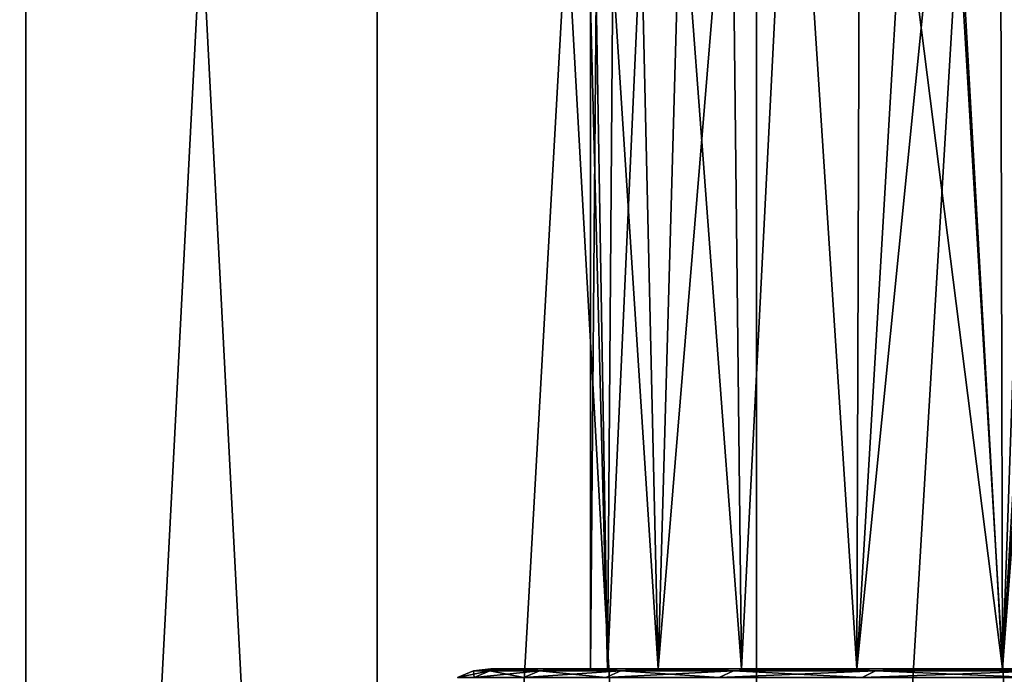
# Model space of a CAD drawing. Header units: metres. Extents: x -109 to 109, y -78 to 121.
# Tile 292 of 656: x -85.22 to -82.26, y 97.41 to 99.38. Entities that reach past the tile are written whole.
import ezdxf

# ---------------------------------------------------------------- set-up
doc = ezdxf.new("R2010")
doc.units = ezdxf.units.M
doc.layers.add('solid_508554_SW0001', color=7, linetype='CONTINUOUS')

msp = doc.modelspace()

# ---------------------------------------------------------------- linework, layer by layer
at = {"layer": 'solid_508554_SW0001'}
for points in [[(-86.160873, 109.825623, -23.301292), (-86.160873, 89.525627, -23.301289), (-85.198685, 89.525627, -22.339108)], [(-86.160873, 109.825623, -23.301292), (-85.198685, 89.525627, -22.339108), (-85.198708, 109.825623, -22.339127)], [(-85.198708, 109.825623, -41.660873), (-85.198685, 89.525627, -41.660892), (-86.160873, 89.525627, -40.698711)], [(-85.198708, 109.825623, -41.660873), (-86.160873, 89.525627, -40.698711), (-86.160873, 109.825623, -40.698708)], [(-85.198708, 109.825623, -22.339127), (-85.198685, 89.525627, -22.339108), (-84.141197, 89.525627, -21.482773)], [(-85.198708, 109.825623, -22.339127), (-84.141197, 89.525627, -21.482773), (-84.141228, 109.825623, -21.482794)], [(-84.141228, 109.825623, -42.517204), (-85.198685, 89.525627, -41.660892), (-85.198708, 109.825623, -41.660873)], [(-84.141228, 109.825623, -42.517204), (-84.141197, 89.525627, -42.517227), (-85.198685, 89.525627, -41.660892)], [(-84.141228, 109.825623, -21.482794), (-84.141197, 89.525627, -21.482773), (-82.999992, 89.525627, -20.741665)], [(-84.141228, 109.825623, -21.482794), (-82.999992, 89.525627, -20.741665), (-83.000015, 109.825623, -20.74168)], [(-83.000015, 109.825623, -43.25832), (-84.141197, 89.525627, -42.517227), (-84.141228, 109.825623, -42.517204)], [(-83.000015, 109.825623, -43.25832), (-82.999992, 89.525627, -43.258335), (-84.141197, 89.525627, -42.517227)], [(-83.000015, 109.825623, -20.74168), (-82.999992, 89.525627, -20.741665), (-81.787567, 89.525627, -20.123905)], [(-83.000015, 109.825623, -20.74168), (-81.787567, 89.525627, -20.123905), (-81.787582, 109.825623, -20.123913)], [(-81.787582, 109.825623, -43.876087), (-82.999992, 89.525627, -43.258335), (-83.000015, 109.825623, -43.25832)], [(-81.787582, 109.825623, -43.876087), (-81.787567, 89.525627, -43.876095), (-82.999992, 89.525627, -43.258335)], [(-81.795601, 103.574562, -27.422165), (-81.739471, 97.425629, -27.358027), (-82.260918, 97.425629, -28.023594)], [(-81.853981, 103.117241, -27.490574), (-81.795601, 103.574562, -27.422165), (-82.260918, 97.425629, -28.023594)], [(-81.952919, 102.649223, -27.610735), (-81.853981, 103.117241, -27.490574), (-82.260918, 97.425629, -28.023594)], [(-82.092957, 102.17057, -27.790623), (-81.952919, 102.649223, -27.610735), (-82.260918, 97.425629, -28.023594)], [(-82.092964, 102.170547, -36.209366), (-82.27047, 101.689331, -35.962536), (-82.260918, 97.425629, -35.976406)], [(-82.270462, 101.689354, -28.037449), (-82.092957, 102.17057, -27.790623), (-82.260918, 97.425629, -28.023594)], [(-82.092964, 102.170547, -36.209366), (-82.260918, 97.425629, -35.976406), (-81.739471, 97.425629, -36.641975)], [(-82.270462, 101.689354, -28.037449), (-82.260918, 97.425629, -28.023594), (-82.698219, 97.425629, -28.747002)], [(-82.474564, 101.2229, -28.352451), (-82.270462, 101.689354, -28.037449), (-82.698219, 97.425629, -28.747002)], [(-82.27047, 101.689331, -35.962536), (-82.474571, 101.22287, -35.64753), (-82.260918, 97.425629, -35.976406)], [(-82.687996, 100.792793, -28.727583), (-82.474564, 101.2229, -28.352451), (-82.698219, 97.425629, -28.747002)], [(-82.474571, 101.22287, -35.64753), (-82.688011, 100.79277, -35.272392), (-82.260918, 97.425629, -35.976406)], [(-82.688011, 100.79277, -35.272392), (-82.892723, 100.416336, -34.851849), (-82.698219, 97.425629, -35.252998)], [(-82.892715, 100.416351, -29.148129), (-82.687996, 100.792793, -28.727583), (-82.698219, 97.425629, -28.747002)], [(-82.688011, 100.79277, -35.272392), (-82.698219, 97.425629, -35.252998), (-82.260918, 97.425629, -35.976406)], [(-82.892723, 100.416336, -34.851849), (-83.075211, 100.102173, -34.401375), (-83.045067, 97.425629, -34.482368)], [(-83.075203, 100.102188, -29.598604), (-82.892715, 100.416351, -29.148129), (-83.045067, 97.425629, -29.51763)], [(-82.892715, 100.416351, -29.148129), (-82.698219, 97.425629, -28.747002), (-83.045067, 97.425629, -29.51763)], [(-82.892723, 100.416336, -34.851849), (-83.045067, 97.425629, -34.482368), (-82.698219, 97.425629, -35.252998)], [(-83.075203, 100.102188, -29.598604), (-83.045067, 97.425629, -29.51763), (-83.296646, 97.425629, -30.325018)], [(-83.227783, 99.851517, -30.066883), (-83.075203, 100.102188, -29.598604), (-83.296646, 97.425629, -30.325018)], [(-83.075211, 100.102173, -34.401375), (-83.227791, 99.851509, -33.933094), (-83.045067, 97.425629, -34.482368)], [(-83.347115, 99.661797, -30.544987), (-83.227783, 99.851517, -30.066883), (-83.296646, 97.425629, -30.325018)], [(-83.227791, 99.851509, -33.933094), (-83.347115, 99.661789, -33.455002), (-83.296646, 97.425629, -33.674984)], [(-83.227791, 99.851509, -33.933094), (-83.296646, 97.425629, -33.674984), (-83.045067, 97.425629, -34.482368)], [(-83.347115, 99.661797, -30.544987), (-83.296646, 97.425629, -30.325018), (-83.448952, 97.425629, -31.156145)], [(-83.432205, 99.529465, -31.028114), (-83.347115, 99.661797, -30.544987), (-83.448952, 97.425629, -31.156145)], [(-83.347115, 99.661789, -33.455002), (-83.432205, 99.529465, -32.971886), (-83.296646, 97.425629, -33.674984)], [(-83.432205, 99.529465, -32.971886), (-83.483078, 99.451424, -32.486492), (-83.448952, 97.425629, -32.843857)], [(-83.483078, 99.451424, -31.513512), (-83.432205, 99.529465, -31.028114), (-83.448952, 97.425629, -31.156145)], [(-83.432205, 99.529465, -32.971886), (-83.448952, 97.425629, -32.843857), (-83.296646, 97.425629, -33.674984)], [(-83.483078, 99.451424, -32.486492), (-83.5, 99.425629, -32), (-83.448952, 97.425629, -32.843857)], [(-83.483078, 99.451424, -31.513512), (-83.5, 97.425629, -32), (-83.5, 99.425629, -32)], [(-83.483078, 99.451424, -31.513512), (-83.448952, 97.425629, -31.156145), (-83.5, 97.425629, -32)], [(-83.5, 99.425629, -32), (-83.5, 97.425629, -32), (-83.448952, 97.425629, -32.843857)], [(-83.851761, 97.418808, -32), (-83.900047, 97.398804, -32), (-83.850006, 97.398804, -32.859093)], [(-83.802055, 97.418808, -31.146513), (-83.900047, 97.398804, -32), (-83.851761, 97.418808, -32)], [(-83.802055, 97.418808, -31.146513), (-83.850006, 97.398804, -31.140907), (-83.900047, 97.398804, -32)], [(-83.851761, 97.418808, -32), (-83.800003, 97.425629, -32), (-83.786926, 97.425629, -31.563313)], [(-83.802055, 97.418808, -32.853489), (-83.800003, 97.425629, -32), (-83.851761, 97.418808, -32)], [(-83.802055, 97.418808, -31.146513), (-83.851761, 97.418808, -32), (-83.786926, 97.425629, -31.563313)], [(-83.802055, 97.418808, -32.853489), (-83.851761, 97.418808, -32), (-83.850006, 97.398804, -32.859093)], [(-83.802055, 97.418808, -32.853489), (-83.850006, 97.398804, -32.859093), (-83.700577, 97.398804, -33.70657)], [(-83.653595, 97.418808, -30.304567), (-83.700577, 97.398804, -30.293432), (-83.850006, 97.398804, -31.140907)], [(-83.802055, 97.418808, -31.146513), (-83.653595, 97.418808, -30.304567), (-83.850006, 97.398804, -31.140907)], [(-83.802055, 97.418808, -32.853489), (-83.74752, 97.425629, -32.873734), (-83.786926, 97.425629, -32.436684)], [(-83.653595, 97.418808, -33.695435), (-83.74752, 97.425629, -32.873734), (-83.802055, 97.418808, -32.853489)], [(-83.802055, 97.418808, -32.853489), (-83.786926, 97.425629, -32.436684), (-83.800003, 97.425629, -32)], [(-83.802055, 97.418808, -31.146513), (-83.786926, 97.425629, -31.563313), (-83.74752, 97.425629, -31.126261)], [(-83.802055, 97.418808, -31.146513), (-83.74752, 97.425629, -31.126261), (-83.681664, 97.425629, -30.690933)], [(-83.802055, 97.418808, -31.146513), (-83.681664, 97.425629, -30.690933), (-83.653595, 97.418808, -30.304567)], [(-83.653595, 97.418808, -33.695435), (-83.802055, 97.418808, -32.853489), (-83.700577, 97.398804, -33.70657)], [(-83.800003, 97.425629, -32), (-83.786926, 97.425629, -32.436684), (-83.5, 97.425629, -32)], [(-83.448952, 97.425629, -31.156145), (-83.800003, 97.425629, -32), (-83.5, 97.425629, -32)], [(-83.448952, 97.425629, -31.156145), (-83.786926, 97.425629, -31.563313), (-83.800003, 97.425629, -32)], [(-83.786926, 97.425629, -32.436684), (-83.448952, 97.425629, -32.843857), (-83.5, 97.425629, -32)], [(-83.786926, 97.425629, -32.436684), (-83.74752, 97.425629, -32.873734), (-83.448952, 97.425629, -32.843857)], [(-83.448952, 97.425629, -31.156145), (-83.74752, 97.425629, -31.126261), (-83.786926, 97.425629, -31.563313)], [(-83.74752, 97.425629, -32.873734), (-83.681664, 97.425629, -33.309059), (-83.448952, 97.425629, -32.843857)], [(-83.653595, 97.418808, -33.695435), (-83.681664, 97.425629, -33.309059), (-83.74752, 97.425629, -32.873734)], [(-83.296646, 97.425629, -30.325018), (-83.681664, 97.425629, -30.690933), (-83.74752, 97.425629, -31.126261)], [(-83.448952, 97.425629, -31.156145), (-83.296646, 97.425629, -30.325018), (-83.74752, 97.425629, -31.126261)], [(-83.653595, 97.418808, -33.695435), (-83.700577, 97.398804, -33.70657), (-83.453766, 97.398804, -34.530964)], [(-83.408401, 97.418808, -29.485548), (-83.453766, 97.398804, -29.469036), (-83.700577, 97.398804, -30.293432)], [(-83.653595, 97.418808, -30.304567), (-83.408401, 97.418808, -29.485548), (-83.700577, 97.398804, -30.293432)], [(-83.681664, 97.425629, -33.309059), (-83.296646, 97.425629, -33.674984), (-83.448952, 97.425629, -32.843857)], [(-83.681664, 97.425629, -33.309059), (-83.589462, 97.425629, -33.74054), (-83.296646, 97.425629, -33.674984)], [(-83.653595, 97.418808, -33.695435), (-83.589462, 97.425629, -33.74054), (-83.681664, 97.425629, -33.309059)], [(-83.296646, 97.425629, -30.325018), (-83.589462, 97.425629, -30.259453), (-83.681664, 97.425629, -30.690933)], [(-83.653595, 97.418808, -30.304567), (-83.681664, 97.425629, -30.690933), (-83.589462, 97.425629, -30.259453)], [(-83.408401, 97.418808, -34.51445), (-83.589462, 97.425629, -33.74054), (-83.653595, 97.418808, -33.695435)], [(-83.653595, 97.418808, -30.304567), (-83.589462, 97.425629, -30.259453), (-83.471237, 97.425629, -29.833927)], [(-83.653595, 97.418808, -30.304567), (-83.471237, 97.425629, -29.833927), (-83.408401, 97.418808, -29.485548)], [(-83.408401, 97.418808, -34.51445), (-83.653595, 97.418808, -33.695435), (-83.453766, 97.398804, -34.530964)], [(-83.589462, 97.425629, -33.74054), (-83.471237, 97.425629, -34.166065), (-83.296646, 97.425629, -33.674984)], [(-83.408401, 97.418808, -34.51445), (-83.471237, 97.425629, -34.166065), (-83.589462, 97.425629, -33.74054)], [(-83.045067, 97.425629, -29.51763), (-83.471237, 97.425629, -29.833927), (-83.589462, 97.425629, -30.259453)], [(-83.296646, 97.425629, -30.325018), (-83.045067, 97.425629, -29.51763), (-83.589462, 97.425629, -30.259453)], [(-83.471237, 97.425629, -34.166065), (-83.045067, 97.425629, -34.482368), (-83.296646, 97.425629, -33.674984)], [(-83.471237, 97.425629, -34.166065), (-83.327522, 97.425629, -34.58358), (-83.045067, 97.425629, -34.482368)], [(-83.408401, 97.418808, -34.51445), (-83.327522, 97.425629, -34.58358), (-83.471237, 97.425629, -34.166065)], [(-83.045067, 97.425629, -29.51763), (-83.327522, 97.425629, -29.416416), (-83.471237, 97.425629, -29.833927)], [(-83.408401, 97.418808, -29.485548), (-83.471237, 97.425629, -29.833927), (-83.327522, 97.425629, -29.416416)], [(-83.408401, 97.418808, -34.51445), (-83.453766, 97.398804, -34.530964), (-83.112923, 97.398804, -35.321133)], [(-83.069778, 97.418808, -28.700535), (-83.112923, 97.398804, -28.678865), (-83.453766, 97.398804, -29.469036)], [(-83.408401, 97.418808, -29.485548), (-83.069778, 97.418808, -28.700535), (-83.453766, 97.398804, -29.469036)], [(-83.069778, 97.418808, -35.299465), (-83.327522, 97.425629, -34.58358), (-83.408401, 97.418808, -34.51445)], [(-83.408401, 97.418808, -29.485548), (-83.327522, 97.425629, -29.416416), (-83.158981, 97.425629, -29.00869)], [(-83.408401, 97.418808, -29.485548), (-83.158981, 97.425629, -29.00869), (-83.069778, 97.418808, -28.700535)], [(-83.069778, 97.418808, -35.299465), (-83.408401, 97.418808, -34.51445), (-83.112923, 97.398804, -35.321133)], [(-83.327522, 97.425629, -34.58358), (-83.158981, 97.425629, -34.991306), (-83.045067, 97.425629, -34.482368)], [(-83.069778, 97.418808, -35.299465), (-83.158981, 97.425629, -34.991306), (-83.327522, 97.425629, -34.58358)], [(-82.698219, 97.425629, -28.747002), (-83.158981, 97.425629, -29.00869), (-83.327522, 97.425629, -29.416416)], [(-83.045067, 97.425629, -29.51763), (-82.698219, 97.425629, -28.747002), (-83.327522, 97.425629, -29.416416)], [(-83.158981, 97.425629, -34.991306), (-82.698219, 97.425629, -35.252998), (-83.045067, 97.425629, -34.482368)], [(-83.158981, 97.425629, -34.991306), (-82.966209, 97.425629, -35.387939), (-82.698219, 97.425629, -35.252998)], [(-83.069778, 97.418808, -35.299465), (-82.966209, 97.425629, -35.387939), (-83.158981, 97.425629, -34.991306)], [(-82.698219, 97.425629, -28.747002), (-82.966209, 97.425629, -28.612059), (-83.158981, 97.425629, -29.00869)], [(-83.069778, 97.418808, -28.700535), (-83.158981, 97.425629, -29.00869), (-82.966209, 97.425629, -28.612059)], [(-83.069778, 97.418808, -35.299465), (-83.112923, 97.398804, -35.321133), (-82.682648, 97.398804, -36.066391)], [(-82.642311, 97.418808, -27.96014), (-82.682648, 97.398804, -27.933609), (-83.112923, 97.398804, -28.678865)], [(-83.069778, 97.418808, -28.700535), (-82.642311, 97.418808, -27.96014), (-83.112923, 97.398804, -28.678865)], [(-82.642311, 97.418808, -36.03986), (-82.966209, 97.425629, -35.387939), (-83.069778, 97.418808, -35.299465)], [(-83.069778, 97.418808, -28.700535), (-82.966209, 97.425629, -28.612059), (-82.749794, 97.425629, -28.227728)], [(-83.069778, 97.418808, -28.700535), (-82.749794, 97.425629, -28.227728), (-82.642311, 97.418808, -27.96014)], [(-82.642311, 97.418808, -36.03986), (-83.069778, 97.418808, -35.299465), (-82.682648, 97.398804, -36.066391)], [(-82.966209, 97.425629, -35.387939), (-82.749794, 97.425629, -35.77227), (-82.698219, 97.425629, -35.252998)], [(-82.642311, 97.418808, -36.03986), (-82.749794, 97.425629, -35.77227), (-82.966209, 97.425629, -35.387939)], [(-82.260918, 97.425629, -28.023594), (-82.749794, 97.425629, -28.227728), (-82.966209, 97.425629, -28.612059)], [(-82.698219, 97.425629, -28.747002), (-82.260918, 97.425629, -28.023594), (-82.966209, 97.425629, -28.612059)], [(-82.749794, 97.425629, -35.77227), (-82.260918, 97.425629, -35.976406), (-82.698219, 97.425629, -35.252998)], [(-82.749794, 97.425629, -35.77227), (-82.510468, 97.425629, -36.142982), (-82.260918, 97.425629, -35.976406)], [(-82.642311, 97.418808, -36.03986), (-82.510468, 97.425629, -36.142982), (-82.749794, 97.425629, -35.77227)], [(-82.260918, 97.425629, -28.023594), (-82.51046, 97.425629, -27.857016), (-82.749794, 97.425629, -28.227728)], [(-82.642311, 97.418808, -27.96014), (-82.749794, 97.425629, -28.227728), (-82.51046, 97.425629, -27.857016)], [(-82.642311, 97.418808, -36.03986), (-82.682648, 97.398804, -36.066391), (-82.168762, 97.398804, -36.756657)], [(-82.131775, 97.418808, -27.274378), (-82.168762, 97.398804, -27.243343), (-82.682648, 97.398804, -27.933609)], [(-82.642311, 97.418808, -27.96014), (-82.131775, 97.418808, -27.274378), (-82.682648, 97.398804, -27.933609)], [(-82.131775, 97.418808, -36.725624), (-82.510468, 97.425629, -36.142982), (-82.642311, 97.418808, -36.03986)], [(-82.642311, 97.418808, -27.96014), (-82.51046, 97.425629, -27.857016), (-82.249107, 97.425629, -27.501364)], [(-82.642311, 97.418808, -27.96014), (-82.249107, 97.425629, -27.501364), (-82.131775, 97.418808, -27.274378)], [(-82.131775, 97.418808, -36.725624), (-82.642311, 97.418808, -36.03986), (-82.168762, 97.398804, -36.756657)], [(-82.510468, 97.425629, -36.142982), (-82.249115, 97.425629, -36.498631), (-82.260918, 97.425629, -35.976406)], [(-82.131775, 97.418808, -36.725624), (-82.249115, 97.425629, -36.498631), (-82.510468, 97.425629, -36.142982)], [(-81.739471, 97.425629, -27.358027), (-82.249107, 97.425629, -27.501364), (-82.51046, 97.425629, -27.857016)], [(-82.260918, 97.425629, -28.023594), (-81.739471, 97.425629, -27.358027), (-82.51046, 97.425629, -27.857016)], [(-82.249115, 97.425629, -36.498631), (-81.739471, 97.425629, -36.641975), (-82.260918, 97.425629, -35.976406)]]:
    msp.add_3dface(points, dxfattribs=at)

doc.saveas('drawing.dxf')
